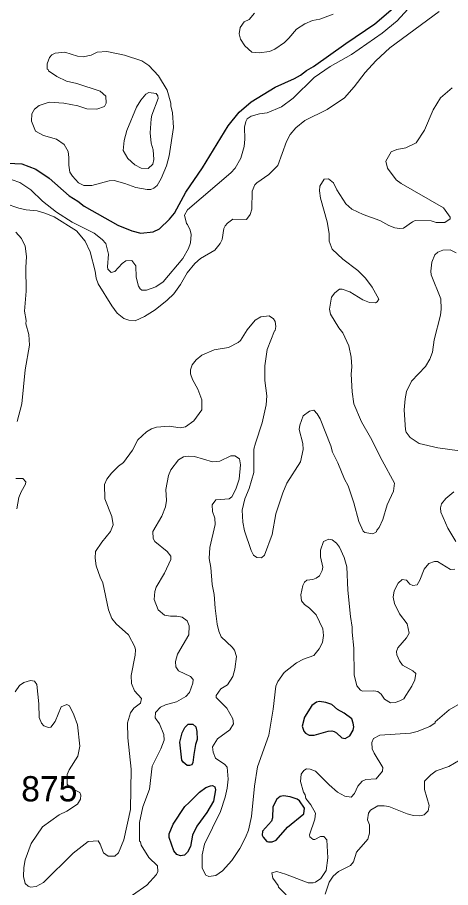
# Model space of a CAD drawing. Extents: x 598.3 to 623.2, y 6902.2 to 6930.1.
# Drawn here: x 616.767 to 618.142, y 6924.922 to 6927.682 of the extents above; entities that cross this region are included whole.
import ezdxf

# ---------------------------------------------------------------- set-up
doc = ezdxf.new("R2010")
doc.units = 0
doc.header["$LTSCALE"] = 0.032
doc.layers.add('1', color=7, linetype='Continuous', lineweight=25)
doc.layers.add('2', color=7, linetype='Continuous', lineweight=13)
doc.layers.add('21', color=7, linetype='Continuous')

msp = doc.modelspace()

# ---------------------------------------------------------------- linework, layer by layer
at = {"layer": '1'}
msp.add_lwpolyline([(616.7158, 6927.2214), (616.7809, 6927.2174), (616.8256, 6927.2012), (616.8681, 6927.1723), (616.9316, 6927.1168), (616.9584, 6927.0998), (616.979, 6927.0832), (617.0861, 6927.0235), (617.1299, 6927.0056), (617.1586, 6926.9977), (617.1976, 6927.0024), (617.2183, 6927.012), (617.2501, 6927.0424), (617.2659, 6927.0614), (617.3022, 6927.1284), (617.3542, 6927.2055), (617.4357, 6927.3388), (617.4714, 6927.3816), (617.5086, 6927.4149), (617.5848, 6927.4616), (617.6468, 6927.4885), (617.6659, 6927.4993), (617.685, 6927.5145), (617.7072, 6927.5268), (617.8099, 6927.5999), (617.9018, 6927.6623), (618.0418, 6927.7822)], dxfattribs=at)
for points in [[(617.7653, 6925.4188), (617.7727, 6925.4164), (617.7804, 6925.4122), (617.7968, 6925.3969), (617.807, 6925.3946), (617.8152, 6925.3984), (617.8226, 6925.4034), (617.8332, 6925.4208), (617.8351, 6925.4317), (617.8332, 6925.443), (617.8289, 6925.4569), (617.8045, 6925.4748), (617.7833, 6925.4866), (617.7652, 6925.5021), (617.7465, 6925.5092), (617.7263, 6925.5125), (617.7164, 6925.51), (617.7019, 6925.4993), (617.6786, 6925.4621), (617.6714, 6925.4341), (617.6764, 6925.4178), (617.6821, 6925.4112), (617.6935, 6925.405), (617.7095, 6925.405), (617.7538, 6925.4179)], [(617.2931, 6925.3195), (617.2891, 6925.326), (617.2828, 6925.3826), (617.2902, 6925.4126), (617.2986, 6925.4295), (617.3096, 6925.4397), (617.3149, 6925.4406), (617.3243, 6925.4402), (617.3331, 6925.4317), (617.3363, 6925.4174), (617.3378, 6925.3912), (617.3324, 6925.376), (617.3271, 6925.3444), (617.3237, 6925.3181), (617.3208, 6925.3116), (617.3137, 6925.3087), (617.306, 6925.3087)], [(617.299, 6925.179), (617.312, 6925.1914), (617.345, 6925.2244), (617.3653, 6925.239), (617.3797, 6925.245), (617.386, 6925.2454), (617.3933, 6925.2414), (617.3957, 6925.2314), (617.3895, 6925.1959), (617.3686, 6925.16), (617.337, 6925.117), (617.3232, 6925.0881), (617.3164, 6925.0522), (617.3066, 6925.0341), (617.2978, 6925.0242), (617.2847, 6925.0222), (617.273, 6925.0267), (617.2632, 6925.0386), (617.2488, 6925.0804), (617.2488, 6925.0917), (617.2619, 6925.1228)], [(617.6246, 6925.1133), (617.6759, 6925.1554), (617.6786, 6925.174), (617.6621, 6925.1971), (617.6551, 6925.2026), (617.6324, 6925.2099), (617.6117, 6925.2123), (617.6007, 6925.2108), (617.5904, 6925.2018), (617.5782, 6925.1782), (617.5766, 6925.1433), (617.5741, 6925.1325), (617.5454, 6925.1002), (617.5444, 6925.0879), (617.5468, 6925.0818), (617.5584, 6925.0681), (617.5637, 6925.0667), (617.5762, 6925.0668), (617.5884, 6925.0723)]]:
    msp.add_lwpolyline(points, close=True, dxfattribs=at)
at = {"layer": '2'}
for points in [[(616.7499, 6927.1673), (616.7746, 6927.1582), (616.8098, 6927.135), (616.8472, 6927.1), (616.8911, 6927.0646), (616.9411, 6927.0328), (617.0106, 6926.9982), (617.0362, 6926.9782), (617.0479, 6926.9648), (617.0561, 6926.9314), (617.0529, 6926.8907), (617.0545, 6926.8842), (617.0651, 6926.8735), (617.0762, 6926.8759), (617.0994, 6926.9014), (617.111, 6926.91), (617.1299, 6926.9108), (617.1427, 6926.8944), (617.1443, 6926.8583), (617.1515, 6926.8295), (617.1563, 6926.821), (617.1617, 6926.8168), (617.1766, 6926.8174), (617.2069, 6926.8275), (617.2297, 6926.8438), (617.2918, 6926.9174), (617.31, 6926.9494), (617.3167, 6926.9668), (617.3183, 6926.994), (617.3152, 6927.0075), (617.3071, 6927.0253), (617.3034, 6927.0281), (617.2973, 6927.0547), (617.3071, 6927.0725), (617.4448, 6927.1892), (617.458, 6927.2047), (617.4764, 6927.2358), (617.4867, 6927.2725), (617.4891, 6927.2962), (617.4884, 6927.3346), (617.492, 6927.3519), (617.4968, 6927.3602), (617.5095, 6927.3687), (617.5356, 6927.3761), (617.5601, 6927.3795), (617.6052, 6927.3992), (617.6424, 6927.4264), (617.7089, 6927.4914), (617.7598, 6927.5268), (617.8279, 6927.5646), (617.9245, 6927.6325), (617.9726, 6927.6717), (618.0748, 6927.7853)], [(618.1055, 6927.7016), (617.9493, 6927.5862), (617.9045, 6927.5445), (617.8714, 6927.5082), (617.8363, 6927.4617), (617.8056, 6927.4273), (617.7501, 6927.3903), (617.6794, 6927.3558), (617.6512, 6927.3317), (617.6331, 6927.3111), (617.621, 6927.2884), (617.5933, 6927.2124), (617.5656, 6927.1838), (617.5275, 6927.1577), (617.5212, 6927.1511), (617.5127, 6927.1317), (617.5117, 6927.0744), (617.506, 6927.057), (617.4938, 6927.0416), (617.4512, 6927.0425), (617.4335, 6927.0298), (617.4262, 6927.0217), (617.4223, 6927.0128), (617.4171, 6926.9779), (617.411, 6926.965), (617.3934, 6926.9445), (617.3486, 6926.9176), (617.3299, 6926.9019), (617.3055, 6926.8718), (617.2851, 6926.8354), (617.2637, 6926.806), (617.2425, 6926.7853), (617.2039, 6926.7547), (617.1708, 6926.7332), (617.1411, 6926.7197), (617.1203, 6926.7222), (617.1049, 6926.7277), (617.0841, 6926.7442), (617.0668, 6926.7671), (617.0237, 6926.8373), (617.0174, 6926.8557), (617.014, 6926.8774), (616.9979, 6926.9387), (616.9818, 6926.9727), (616.9541, 6927.0053), (616.8835, 6927.0496), (616.854, 6927.0619), (616.83, 6927.0683), (616.7952, 6927.0718), (616.7713, 6927.077), (616.7285, 6927.0917)], [(617.7693, 6927.6926), (617.7275, 6927.6771), (617.7037, 6927.6723), (617.6799, 6927.6621), (617.6528, 6927.6456), (617.629, 6927.6165), (617.615, 6927.6032), (617.5843, 6927.5816), (617.5675, 6927.5744), (617.5347, 6927.5704), (617.5107, 6927.5727), (617.4885, 6927.5928), (617.4757, 6927.6136), (617.4706, 6927.6301), (617.4738, 6927.6505), (617.4874, 6927.6681), (617.5028, 6927.6756), (617.5199, 6927.6959)], [(617.9796, 6927.0127), (617.9923, 6927.0141), (618.0208, 6927.0343), (618.0297, 6927.0378), (618.0809, 6927.0369), (618.0969, 6927.0321), (618.1234, 6927.0321), (618.1408, 6927.0437), (618.1407, 6927.0491), (618.1196, 6927.0781), (617.9851, 6927.1551), (617.9695, 6927.1669), (617.9421, 6927.2037), (617.9369, 6927.2263), (617.9531, 6927.2561), (617.9711, 6927.2636), (617.9997, 6927.2692), (618.0333, 6927.2848), (618.0593, 6927.3248), (618.0865, 6927.389), (618.1104, 6927.4268), (618.1469, 6927.4591)], [(617.5804, 6926.7261), (617.5857, 6926.7181), (617.5879, 6926.7021), (617.5855, 6926.6891), (617.583, 6926.6878), (617.5596, 6926.6284), (617.5524, 6926.5769), (617.5524, 6926.5301), (617.5587, 6926.4814), (617.5571, 6926.4533), (617.5442, 6926.3964), (617.5224, 6926.3321), (617.5181, 6926.3131), (617.5176, 6926.2383), (617.5029, 6926.1877), (617.4888, 6926.1554), (617.4806, 6926.1194), (617.4828, 6926.0807), (617.4877, 6926.054), (617.5089, 6925.991), (617.5168, 6925.9765), (617.5271, 6925.9692), (617.5418, 6925.9682), (617.5514, 6925.9766), (617.5757, 6926.0424), (617.587, 6926.1079), (617.6096, 6926.1746), (617.6224, 6926.2048), (617.6661, 6926.2722), (617.6745, 6926.3114), (617.6728, 6926.3308), (617.6616, 6926.375), (617.6632, 6926.3893), (617.6745, 6926.4182), (617.6946, 6926.4337), (617.7079, 6926.4368), (617.7186, 6926.4246), (617.7277, 6926.4085), (617.7617, 6926.3227), (617.7674, 6926.3033), (617.7845, 6926.2698), (617.8054, 6926.2174), (617.8168, 6926.1964), (617.8349, 6926.1422), (617.8505, 6926.0832), (617.8651, 6926.0527), (617.87, 6926.0479), (617.8955, 6926.0437), (617.9074, 6926.0509), (617.9079, 6926.0552), (617.9152, 6926.0643), (617.9271, 6926.089), (617.9408, 6926.1357), (617.961, 6926.1793), (617.9643, 6926.2053), (617.9245, 6926.2771), (617.8881, 6926.3499), (617.8594, 6926.3993), (617.835, 6926.456), (617.83, 6926.4949), (617.8268, 6926.5511), (617.8284, 6926.5743), (617.8267, 6926.6041), (617.8187, 6926.6409), (617.7999, 6926.6817), (617.7877, 6926.6972), (617.7612, 6926.7414), (617.758, 6926.7564), (617.7646, 6926.7952), (617.7744, 6926.8088), (617.7898, 6926.8207), (617.7982, 6926.8206), (617.8227, 6926.8114), (617.8638, 6926.7864), (617.8843, 6926.7784), (617.9033, 6926.7772), (617.9086, 6926.7804), (617.9139, 6926.7888), (617.8931, 6926.8264), (617.8718, 6926.855), (617.8475, 6926.8792), (617.8006, 6926.9156), (617.7663, 6926.9476), (617.7571, 6926.9729), (617.7564, 6926.997), (617.7507, 6927.0343), (617.7295, 6927.1092), (617.7264, 6927.1323), (617.7271, 6927.1468), (617.7412, 6927.1696), (617.7541, 6927.1702), (617.7701, 6927.1573), (617.7809, 6927.1352), (617.8096, 6927.0906), (617.8292, 6927.0742), (617.8648, 6927.0567), (617.9177, 6927.0384), (617.946, 6927.0218), (617.9652, 6927.0148), (617.9796, 6927.0127)], [(616.7619, 6927.0008), (616.78, 6926.981), (616.7921, 6926.9571), (616.7962, 6926.9239), (616.7938, 6926.8888), (616.7946, 6926.8141), (616.7898, 6926.7505), (616.7946, 6926.7204), (616.7939, 6926.7105), (616.8028, 6926.6764), (616.8059, 6926.6422), (616.7921, 6926.5641)], [(618.1601, 6926.9356), (618.1405, 6926.9454), (618.1174, 6926.9438), (618.102, 6926.9373), (618.0917, 6926.9287), (618.0823, 6926.9057), (618.0793, 6926.8777), (618.081, 6926.8659), (618.1115, 6926.7901), (618.1124, 6926.7571), (618.1102, 6926.7377), (618.0904, 6926.6596), (618.0849, 6926.62), (618.0765, 6926.5983), (618.0629, 6926.5745), (618.0181, 6926.5282), (618.0017, 6926.496), (617.9975, 6926.4724), (617.9951, 6926.437), (617.9991, 6926.3743), (618.0016, 6926.3661), (618.0142, 6926.3501), (618.042, 6926.3303), (618.1022, 6926.3172), (618.1705, 6926.3074)], [(616.8511, 6925.4346), (616.8662, 6925.4293), (616.8731, 6925.4303), (616.8872, 6925.4484), (616.9058, 6925.4949), (616.9239, 6925.503), (616.9322, 6925.4987), (616.9464, 6925.4697), (616.9574, 6925.438), (616.9647, 6925.3708), (616.9587, 6925.3389), (616.9312, 6925.2952), (616.9251, 6925.28), (616.925, 6925.2496), (616.9345, 6925.2379), (616.9655, 6925.2233), (616.9685, 6925.215), (616.9671, 6925.2023), (616.9574, 6925.1866), (616.9236, 6925.1642), (616.8999, 6925.1528), (616.8462, 6925.114), (616.8103, 6925.0615), (616.7915, 6925.0094), (616.7874, 6924.9854), (616.7865, 6924.9571), (616.7917, 6924.9351), (616.8015, 6924.9261), (616.8087, 6924.9234), (616.8265, 6924.925), (616.8503, 6924.9378), (616.9438, 6925.0312), (616.9914, 6925.0678), (617.0229, 6925.0705), (617.03, 6925.0596), (617.0402, 6925.0322), (617.055, 6925.0214), (617.0763, 6925.0213), (617.0883, 6925.0319), (617.1048, 6925.0729), (617.1257, 6925.1692), (617.1282, 6925.2969), (617.118, 6925.3971), (617.1169, 6925.4446), (617.1263, 6925.4765), (617.1369, 6925.4914), (617.158, 6925.5072), (617.1606, 6925.5213), (617.1383, 6925.5455), (617.1289, 6925.5693), (617.1282, 6925.5942), (617.1412, 6925.6586), (617.1419, 6925.6761), (617.1395, 6925.6857), (617.1199, 6925.7239), (617.0804, 6925.7581), (617.0666, 6925.7758), (617.056, 6925.8025), (617.0382, 6925.8882), (617.0293, 6925.9063), (617.0172, 6925.942), (617.0141, 6925.9667), (617.0149, 6925.9876), (617.0355, 6926.0179), (617.0625, 6926.051), (617.0705, 6926.0723), (617.0665, 6926.0993), (617.0448, 6926.1552), (617.0432, 6926.2007), (617.0513, 6926.217), (617.0654, 6926.236), (617.0876, 6926.259), (617.1037, 6926.2702), (617.1329, 6926.3098), (617.1488, 6926.3426), (617.1765, 6926.3681), (617.1929, 6926.3771), (617.2083, 6926.382), (617.2487, 6926.3852), (617.2835, 6926.3805), (617.3008, 6926.3837), (617.3269, 6926.4027), (617.3524, 6926.4377), (617.3523, 6926.4691), (617.3398, 6926.5026), (617.3225, 6926.5339), (617.316, 6926.5518), (617.3161, 6926.5646), (617.3221, 6926.5797), (617.3347, 6926.5959), (617.3523, 6926.6111), (617.3913, 6926.6281), (617.4376, 6926.6357), (617.468, 6926.6512), (617.4757, 6926.6577), (617.4961, 6926.6915), (617.5218, 6926.7222), (617.5397, 6926.733), (617.5666, 6926.7357), (617.5804, 6926.7261)], [(616.7921, 6926.5641), (616.7808, 6926.4565), (616.7664, 6926.4001)], [(617.7289, 6925.9707), (617.7367, 6925.9387), (617.735, 6925.9281), (617.7261, 6925.9108), (617.7155, 6925.9032), (617.7044, 6925.8993), (617.686, 6925.8971), (617.6779, 6925.8906), (617.673, 6925.8803), (617.6673, 6925.8504), (617.6692, 6925.8312), (617.6781, 6925.8199), (617.6943, 6925.8078), (617.7152, 6925.7868), (617.7368, 6925.7425), (617.7385, 6925.721), (617.7352, 6925.6988), (617.7249, 6925.6796), (617.7078, 6925.6577), (617.6756, 6925.6468), (617.6525, 6925.635), (617.614, 6925.6043), (617.5942, 6925.5757), (617.587, 6925.5604), (617.579, 6925.4877), (617.5652, 6925.4056), (617.5294, 6925.3045), (617.5199, 6925.2436), (617.5103, 6925.1473), (617.5009, 6925.104), (617.4916, 6925.0804), (617.4736, 6925.0462), (617.448, 6925.0078), (617.4179, 6924.9751), (617.3974, 6924.9604), (617.3751, 6924.9566), (617.3653, 6924.9607), (617.3539, 6924.9837), (617.3532, 6925.0256), (617.3612, 6925.0591), (617.4122, 6925.1629), (617.4268, 6925.2083), (617.4333, 6925.2374), (617.4365, 6925.266), (617.4333, 6925.3036), (617.4258, 6925.3121), (617.3963, 6925.3328), (617.388, 6925.3508), (617.3864, 6925.3685), (617.4021, 6925.3939), (617.4418, 6925.4223), (617.4528, 6925.4409), (617.4511, 6925.4576), (617.4318, 6925.4914), (617.3978, 6925.5249), (617.3978, 6925.5312), (617.4131, 6925.5523), (617.4341, 6925.5653), (617.4506, 6925.591), (617.4577, 6925.6149), (617.4624, 6925.6549), (617.4559, 6925.6745), (617.4488, 6925.684), (617.4139, 6925.7177), (617.4065, 6925.7348), (617.401, 6925.7569), (617.3945, 6925.8087), (617.392, 6925.8513), (617.3849, 6925.8833), (617.3807, 6925.9371), (617.3759, 6925.9654), (617.3776, 6926.0009), (617.3951, 6926.0739), (617.3936, 6926.0938), (617.3863, 6926.1152), (617.3848, 6926.1358), (617.3971, 6926.1514), (617.4395, 6926.1553), (617.4481, 6926.1615), (617.4606, 6926.1856), (617.4713, 6926.217), (617.4754, 6926.2628), (617.4718, 6926.282), (617.4574, 6926.2913), (617.4447, 6926.2913), (617.41, 6926.2747), (617.386, 6926.2721), (617.3297, 6926.2897), (617.3086, 6926.2905), (617.2946, 6926.2882), (617.278, 6926.2783), (617.2543, 6926.2474), (617.2467, 6926.2292), (617.2384, 6926.1846), (617.2398, 6926.1499), (617.2367, 6926.1298), (617.2251, 6926.1001), (617.197, 6926.0516), (617.1984, 6926.029), (617.2031, 6926.02)], [(616.7617, 6926.2194), (616.7839, 6926.2201), (616.7937, 6926.2095), (616.7931, 6926.2013), (616.7791, 6926.1778), (616.7715, 6926.1596), (616.7647, 6926.1233)], [(618.1522, 6926.1772), (618.1267, 6926.1565), (618.1136, 6926.1389), (618.1101, 6926.1265), (618.1109, 6926.1128), (618.1334, 6926.0618), (618.1593, 6926.0197)], [(617.2031, 6926.02), (617.2427, 6925.9875), (617.2536, 6925.9732), (617.2545, 6925.9631), (617.2341, 6925.9188), (617.2077, 6925.8743), (617.2032, 6925.8614), (617.2011, 6925.8357), (617.2134, 6925.8031), (617.2344, 6925.7861), (617.2531, 6925.7831), (617.2736, 6925.783), (617.2905, 6925.7795), (617.306, 6925.7678), (617.3128, 6925.7523), (617.311, 6925.7232), (617.2757, 6925.6622), (617.2691, 6925.6392), (617.2699, 6925.622), (617.2781, 6925.6097), (617.3166, 6925.5919), (617.3247, 6925.5814), (617.3241, 6925.5704), (617.3138, 6925.5408), (617.3013, 6925.528), (617.272, 6925.5113), (617.2368, 6925.5011), (617.2211, 6925.4938), (617.2059, 6925.4768), (617.2043, 6925.4603), (617.2179, 6925.4414), (617.2317, 6925.4074), (617.2325, 6925.3897), (617.222, 6925.3621), (617.1946, 6925.3073), (617.1864, 6925.234), (617.1647, 6925.1781), (617.1541, 6925.1279), (617.1547, 6925.069), (617.1573, 6925.0669), (617.1604, 6925.0558), (617.1844, 6925.0175), (617.2113, 6924.9906), (617.2124, 6924.9725), (617.2087, 6924.9636), (617.1781, 6924.9289), (617.132, 6924.8972)], [(618.1555, 6925.9314), (618.1416, 6925.9304), (618.1009, 6925.956), (618.0906, 6925.9562), (618.0735, 6925.9495), (618.0585, 6925.9322), (618.045, 6925.8973), (618.0362, 6925.8818), (618.0221, 6925.8802), (618.0124, 6925.8847), (618.0022, 6925.8972), (617.9881, 6925.8995), (617.9761, 6925.8879), (617.9627, 6925.8633), (617.9604, 6925.8436), (617.9646, 6925.8229), (617.9795, 6925.7902), (618.0048, 6925.7587), (618.011, 6925.7291), (618.0019, 6925.7145), (617.9742, 6925.6828), (617.9701, 6925.6709), (617.9716, 6925.6603), (617.9804, 6925.6408), (617.9898, 6925.6273), (618.0226, 6925.6097), (618.0323, 6925.6006), (618.0285, 6925.5812), (618.0192, 6925.561), (618.0006, 6925.5314), (617.9933, 6925.5208), (617.9815, 6925.5141), (617.9667, 6925.5092), (617.9515, 6925.5078), (617.9329, 6925.519), (617.9218, 6925.5349), (617.9108, 6925.5443), (617.8981, 6925.5464), (617.863, 6925.545), (617.8566, 6925.5477), (617.845, 6925.5623), (617.8364, 6925.5968), (617.8348, 6925.6816), (617.8293, 6925.7324), (617.8299, 6925.7477), (617.8243, 6925.7814), (617.8161, 6925.865), (617.8128, 6925.939), (617.8041, 6925.969), (617.7899, 6926.0022), (617.7799, 6926.0143), (617.7658, 6926.0247), (617.7558, 6926.0266), (617.7385, 6926.0192), (617.7288, 6925.9921), (617.7289, 6925.9707)], [(616.7595, 6925.5424), (616.7741, 6925.5625), (616.787, 6925.5727), (616.8084, 6925.5782), (616.8216, 6925.5762), (616.8286, 6925.5658), (616.8351, 6925.5051), (616.836, 6925.4609), (616.8439, 6925.4435), (616.8511, 6925.4346)], [(617.8476, 6925.2437), (617.8614, 6925.2592), (617.8731, 6925.2649), (617.9056, 6925.2672), (617.9258, 6925.2914), (617.927, 6925.3032), (617.8993, 6925.3482), (617.8931, 6925.3624), (617.8924, 6925.3815), (617.8978, 6925.3942), (617.9177, 6925.4049), (618.0152, 6925.4112), (618.0366, 6925.4167), (618.0763, 6925.4331), (618.0929, 6925.4447), (618.0935, 6925.4474), (618.1379, 6925.4853), (618.1948, 6925.5182)], [(618.1725, 6925.3274), (618.1365, 6925.3057), (618.0964, 6925.292), (618.0798, 6925.2799), (618.0591, 6925.259), (618.0595, 6925.2329), (618.0744, 6925.1822), (618.0707, 6925.1655), (618.0584, 6925.1526), (618.0446, 6925.1492), (618.024, 6925.1509), (618.0048, 6925.1557), (617.946, 6925.1785), (617.9309, 6925.1815), (617.9108, 6925.1809), (617.8884, 6925.1678), (617.8821, 6925.1574), (617.8786, 6925.1363), (617.8851, 6925.1205), (617.885, 6925.0947), (617.8798, 6925.0749), (617.8432, 6925.0337), (617.8344, 6925.0036), (617.824, 6924.9914), (617.7865, 6924.9728), (617.7691, 6924.9579), (617.7565, 6924.939), (617.7441, 6924.9005)], [(617.6197, 6924.8989), (617.5954, 6924.9234), (617.595, 6924.9278), (617.5777, 6924.952), (617.5742, 6924.9684), (617.5906, 6924.9727), (617.6185, 6924.9642), (617.6898, 6924.9366), (617.7062, 6924.9363), (617.7137, 6924.9389), (617.7301, 6924.9506), (617.7467, 6924.9757), (617.7522, 6925.0161), (617.7491, 6925.0733), (617.7398, 6925.0836), (617.7297, 6925.0836), (617.711, 6925.074), (617.706, 6925.0742), (617.6957, 6925.0822), (617.6948, 6925.0888), (617.7109, 6925.1387), (617.7133, 6925.1574), (617.6987, 6925.1843), (617.6829, 6925.2048), (617.6803, 6925.2158), (617.6753, 6925.2241), (617.6656, 6925.2585), (617.6674, 6925.2813), (617.676, 6925.2931), (617.6849, 6925.298), (617.6962, 6925.2972), (617.7137, 6925.2911), (617.7567, 6925.2479), (617.7836, 6925.2246), (617.8068, 6925.2118), (617.8267, 6925.2084), (617.8372, 6925.2207), (617.8476, 6925.2437)]]:
    msp.add_lwpolyline(points, dxfattribs=at)
for points in [[(617.1065, 6927.5622), (617.1616, 6927.5443), (617.1838, 6927.53), (617.2149, 6927.4973), (617.2423, 6927.452), (617.2543, 6927.4109), (617.2537, 6927.4021), (617.2599, 6927.3799), (617.2625, 6927.3334), (617.2486, 6927.2428), (617.2403, 6927.2117), (617.2239, 6927.1711), (617.2105, 6927.1493), (617.2006, 6927.1408), (617.1905, 6927.1365), (617.1786, 6927.1365), (617.1425, 6927.1431), (617.1077, 6927.156), (617.0739, 6927.1648), (617.0588, 6927.1639), (617.0033, 6927.1495), (616.9779, 6927.1495), (616.961, 6927.1581), (616.9423, 6927.1786), (616.9339, 6927.1919), (616.9299, 6927.214), (616.9306, 6927.2379), (616.9281, 6927.2568), (616.915, 6927.279), (616.8915, 6927.2957), (616.8499, 6927.3083), (616.8246, 6927.3219), (616.8117, 6927.3532), (616.8125, 6927.3761), (616.8209, 6927.3917), (616.8365, 6927.4031), (616.8677, 6927.4132), (616.9139, 6927.41), (616.9589, 6927.4019), (616.9879, 6927.3923), (617.0192, 6927.3915), (617.043, 6927.3996), (617.0487, 6927.4099), (617.048, 6927.4325), (617.0302, 6927.4489), (616.9555, 6927.4725), (616.9227, 6927.4801), (616.8922, 6927.4955), (616.8656, 6927.5125), (616.865, 6927.5167), (616.8619, 6927.5188), (616.8611, 6927.5347), (616.8688, 6927.5552), (616.8767, 6927.5635), (616.8864, 6927.5687), (616.9177, 6927.5719), (616.9579, 6927.56), (616.9761, 6927.5575), (617.0011, 6927.5628), (617.0199, 6927.5719), (617.0512, 6927.5744)], [(617.1889, 6927.3165), (617.1912, 6927.3612), (617.1937, 6927.3728), (617.2138, 6927.4252), (617.2123, 6927.4341), (617.2072, 6927.4408), (617.1844, 6927.4441), (617.1751, 6927.4391), (617.159, 6927.4204), (617.1446, 6927.3977), (617.1142, 6927.3238), (617.1063, 6927.2922), (617.103, 6927.2605), (617.1178, 6927.2351), (617.1403, 6927.2152), (617.1597, 6927.2045), (617.1824, 6927.2029), (617.1966, 6927.2169), (617.2002, 6927.2313), (617.1985, 6927.2627), (617.1921, 6927.2838)]]:
    msp.add_lwpolyline(points, close=True, dxfattribs=at)

# ---------------------------------------------------------------- texts
at = {"layer": '21'}
msp.add_text('875', height=0.08, dxfattribs=at).set_placement((616.7791, 6925.1952))

doc.saveas('drawing.dxf')
